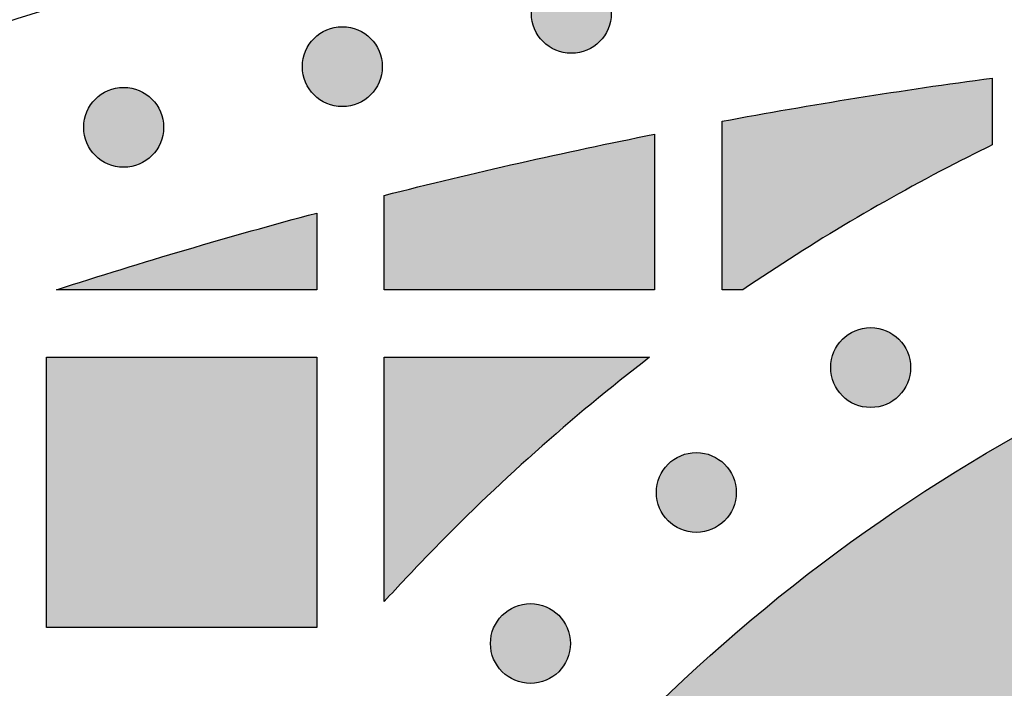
# Model space of a CAD drawing. Header units: millimetres. Extents: x -3873 to -97, y 912 to 4165.
# Tile 326 of 656: x -3403 to -3359, y 1667 to 1696. Entities that reach past the tile are written whole.
import ezdxf

# ---------------------------------------------------------------- set-up
doc = ezdxf.new("R2010")
doc.units = ezdxf.units.MM
doc.layers.add('pattern', color=7, linetype='Continuous', true_color=0x000000)

msp = doc.modelspace()

# ---------------------------------------------------------------- hatches: boundary and pattern name
at = {"layer": 'pattern'}
for points in [[(-3377.192, 1697.807), (-3377.22, 1697.834), (-3377.249, 1697.861), (-3377.279, 1697.888), (-3377.31, 1697.914), (-3377.341, 1697.94), (-3377.374, 1697.965), (-3377.407, 1697.99), (-3377.441, 1698.014), (-3377.476, 1698.038), (-3377.512, 1698.06), (-3377.548, 1698.082), (-3377.585, 1698.104), (-3377.623, 1698.124), (-3377.662, 1698.144), (-3377.702, 1698.163), (-3377.742, 1698.181), (-3377.782, 1698.198), (-3377.824, 1698.214), (-3377.866, 1698.229), (-3377.908, 1698.243), (-3377.951, 1698.256), (-3377.995, 1698.268), (-3378.038, 1698.279), (-3378.083, 1698.289), (-3378.127, 1698.298), (-3378.172, 1698.305), (-3378.218, 1698.312), (-3378.263, 1698.317), (-3378.309, 1698.321), (-3378.355, 1698.324), (-3378.4, 1698.326), (-3378.446, 1698.326), (-3378.492, 1698.326), (-3378.538, 1698.324), (-3378.584, 1698.321), (-3378.63, 1698.317), (-3378.675, 1698.312), (-3378.72, 1698.305), (-3378.765, 1698.298), (-3378.81, 1698.289), (-3378.854, 1698.279), (-3378.898, 1698.268), (-3378.942, 1698.256), (-3378.985, 1698.243), (-3379.027, 1698.229), (-3379.069, 1698.214), (-3379.11, 1698.198), (-3379.151, 1698.181), (-3379.191, 1698.163), (-3379.231, 1698.144), (-3379.269, 1698.124), (-3379.307, 1698.104), (-3379.345, 1698.082), (-3379.381, 1698.06), (-3379.417, 1698.038), (-3379.452, 1698.014), (-3379.486, 1697.99), (-3379.519, 1697.965), (-3379.552, 1697.94), (-3379.583, 1697.914), (-3379.614, 1697.888), (-3379.644, 1697.861), (-3379.673, 1697.834), (-3379.701, 1697.807), (-3379.728, 1697.779), (-3379.756, 1697.75), (-3379.782, 1697.72), (-3379.809, 1697.689), (-3379.834, 1697.657), (-3379.86, 1697.625), (-3379.884, 1697.592), (-3379.908, 1697.558), (-3379.932, 1697.523), (-3379.954, 1697.487), (-3379.976, 1697.45), (-3379.998, 1697.413), (-3380.018, 1697.375), (-3380.038, 1697.336), (-3380.057, 1697.297), (-3380.075, 1697.257), (-3380.092, 1697.216), (-3380.108, 1697.175), (-3380.123, 1697.133), (-3380.137, 1697.09), (-3380.15, 1697.047), (-3380.162, 1697.004), (-3380.173, 1696.96), (-3380.183, 1696.916), (-3380.192, 1696.871), (-3380.199, 1696.826), (-3380.206, 1696.781), (-3380.211, 1696.735), (-3380.215, 1696.69), (-3380.218, 1696.644), (-3380.22, 1696.598), (-3380.221, 1696.552), (-3380.22, 1696.506), (-3380.218, 1696.46), (-3380.215, 1696.415), (-3380.211, 1696.369), (-3380.206, 1696.323), (-3380.199, 1696.278), (-3380.192, 1696.233), (-3380.183, 1696.189), (-3380.173, 1696.144), (-3380.162, 1696.1), (-3380.15, 1696.057), (-3380.137, 1696.014), (-3380.123, 1695.971), (-3380.108, 1695.93), (-3380.092, 1695.888), (-3380.075, 1695.847), (-3380.057, 1695.807), (-3380.038, 1695.768), (-3380.018, 1695.729), (-3379.998, 1695.691), (-3379.976, 1695.654), (-3379.954, 1695.617), (-3379.932, 1695.582), (-3379.908, 1695.547), (-3379.884, 1695.513), (-3379.86, 1695.479), (-3379.834, 1695.447), (-3379.809, 1695.415), (-3379.782, 1695.385), (-3379.756, 1695.355), (-3379.728, 1695.326), (-3379.701, 1695.298), (-3379.673, 1695.27), (-3379.644, 1695.243), (-3379.614, 1695.216), (-3379.583, 1695.19), (-3379.552, 1695.164), (-3379.519, 1695.139), (-3379.486, 1695.114), (-3379.452, 1695.09), (-3379.417, 1695.067), (-3379.381, 1695.044), (-3379.345, 1695.022), (-3379.307, 1695.001), (-3379.269, 1694.98), (-3379.231, 1694.961), (-3379.191, 1694.942), (-3379.151, 1694.924), (-3379.11, 1694.907), (-3379.069, 1694.891), (-3379.027, 1694.876), (-3378.985, 1694.861), (-3378.942, 1694.848), (-3378.898, 1694.836), (-3378.854, 1694.825), (-3378.81, 1694.816), (-3378.765, 1694.807), (-3378.72, 1694.799), (-3378.675, 1694.793), (-3378.63, 1694.787), (-3378.584, 1694.783), (-3378.538, 1694.78), (-3378.492, 1694.778), (-3378.446, 1694.778), (-3378.4, 1694.778), (-3378.355, 1694.78), (-3378.309, 1694.783), (-3378.263, 1694.787), (-3378.218, 1694.793), (-3378.172, 1694.799), (-3378.127, 1694.807), (-3378.083, 1694.816), (-3378.038, 1694.825), (-3377.995, 1694.836), (-3377.951, 1694.848), (-3377.908, 1694.861), (-3377.866, 1694.876), (-3377.824, 1694.891), (-3377.782, 1694.907), (-3377.742, 1694.924), (-3377.702, 1694.942), (-3377.662, 1694.961), (-3377.623, 1694.98), (-3377.585, 1695.001), (-3377.548, 1695.022), (-3377.512, 1695.044), (-3377.476, 1695.067), (-3377.441, 1695.09), (-3377.407, 1695.114), (-3377.374, 1695.139), (-3377.341, 1695.164), (-3377.31, 1695.19), (-3377.279, 1695.216), (-3377.249, 1695.243), (-3377.22, 1695.27), (-3377.192, 1695.298), (-3377.164, 1695.326), (-3377.137, 1695.355), (-3377.11, 1695.385), (-3377.084, 1695.415), (-3377.058, 1695.447), (-3377.033, 1695.479), (-3377.008, 1695.513), (-3376.984, 1695.547), (-3376.961, 1695.582), (-3376.938, 1695.617), (-3376.916, 1695.654), (-3376.895, 1695.691), (-3376.874, 1695.729), (-3376.855, 1695.768), (-3376.836, 1695.807), (-3376.818, 1695.847), (-3376.801, 1695.888), (-3376.785, 1695.93), (-3376.77, 1695.971), (-3376.756, 1696.014), (-3376.743, 1696.057), (-3376.73, 1696.1), (-3376.72, 1696.144), (-3376.71, 1696.189), (-3376.701, 1696.233), (-3376.693, 1696.278), (-3376.687, 1696.323), (-3376.682, 1696.369), (-3376.677, 1696.415), (-3376.674, 1696.46), (-3376.673, 1696.506), (-3376.672, 1696.552), (-3376.673, 1696.598), (-3376.674, 1696.644), (-3376.677, 1696.69), (-3376.682, 1696.735), (-3376.687, 1696.781), (-3376.693, 1696.826), (-3376.701, 1696.871), (-3376.71, 1696.916), (-3376.72, 1696.96), (-3376.73, 1697.004), (-3376.743, 1697.047), (-3376.756, 1697.09), (-3376.77, 1697.133), (-3376.785, 1697.175), (-3376.801, 1697.216), (-3376.818, 1697.257), (-3376.836, 1697.297), (-3376.855, 1697.336), (-3376.874, 1697.375), (-3376.895, 1697.413), (-3376.916, 1697.45), (-3376.938, 1697.487), (-3376.961, 1697.523), (-3376.984, 1697.558), (-3377.008, 1697.592), (-3377.033, 1697.625), (-3377.058, 1697.657), (-3377.084, 1697.689), (-3377.11, 1697.72), (-3377.137, 1697.75), (-3377.164, 1697.779)], [(-3387.36, 1695.44), (-3387.389, 1695.468), (-3387.418, 1695.495), (-3387.447, 1695.522), (-3387.478, 1695.548), (-3387.51, 1695.574), (-3387.542, 1695.599), (-3387.576, 1695.624), (-3387.61, 1695.648), (-3387.645, 1695.671), (-3387.68, 1695.694), (-3387.717, 1695.716), (-3387.754, 1695.737), (-3387.792, 1695.758), (-3387.831, 1695.777), (-3387.87, 1695.796), (-3387.91, 1695.814), (-3387.951, 1695.831), (-3387.992, 1695.847), (-3388.034, 1695.862), (-3388.077, 1695.877), (-3388.12, 1695.89), (-3388.163, 1695.902), (-3388.207, 1695.913), (-3388.251, 1695.922), (-3388.296, 1695.931), (-3388.341, 1695.939), (-3388.386, 1695.945), (-3388.432, 1695.951), (-3388.477, 1695.955), (-3388.523, 1695.958), (-3388.569, 1695.96), (-3388.615, 1695.96), (-3388.661, 1695.96), (-3388.707, 1695.958), (-3388.753, 1695.955), (-3388.798, 1695.951), (-3388.844, 1695.945), (-3388.889, 1695.939), (-3388.934, 1695.931), (-3388.979, 1695.922), (-3389.023, 1695.913), (-3389.067, 1695.902), (-3389.11, 1695.89), (-3389.153, 1695.877), (-3389.196, 1695.862), (-3389.238, 1695.847), (-3389.279, 1695.831), (-3389.32, 1695.814), (-3389.36, 1695.796), (-3389.399, 1695.777), (-3389.438, 1695.758), (-3389.476, 1695.737), (-3389.513, 1695.716), (-3389.55, 1695.694), (-3389.585, 1695.671), (-3389.62, 1695.648), (-3389.655, 1695.624), (-3389.688, 1695.599), (-3389.72, 1695.574), (-3389.752, 1695.548), (-3389.783, 1695.522), (-3389.812, 1695.495), (-3389.841, 1695.468), (-3389.87, 1695.44), (-3389.897, 1695.412), (-3389.924, 1695.383), (-3389.951, 1695.353), (-3389.977, 1695.323), (-3390.003, 1695.291), (-3390.028, 1695.259), (-3390.053, 1695.225), (-3390.077, 1695.191), (-3390.1, 1695.156), (-3390.123, 1695.121), (-3390.145, 1695.084), (-3390.166, 1695.047), (-3390.187, 1695.009), (-3390.207, 1694.97), (-3390.225, 1694.931), (-3390.243, 1694.891), (-3390.26, 1694.85), (-3390.276, 1694.808), (-3390.292, 1694.767), (-3390.306, 1694.724), (-3390.319, 1694.681), (-3390.331, 1694.638), (-3390.342, 1694.594), (-3390.352, 1694.549), (-3390.36, 1694.505), (-3390.368, 1694.46), (-3390.375, 1694.415), (-3390.38, 1694.369), (-3390.384, 1694.323), (-3390.387, 1694.278), (-3390.389, 1694.232), (-3390.389, 1694.186), (-3390.389, 1694.14), (-3390.387, 1694.094), (-3390.384, 1694.048), (-3390.38, 1694.003), (-3390.375, 1693.957), (-3390.368, 1693.912), (-3390.36, 1693.867), (-3390.352, 1693.822), (-3390.342, 1693.778), (-3390.331, 1693.734), (-3390.319, 1693.691), (-3390.306, 1693.648), (-3390.292, 1693.605), (-3390.276, 1693.563), (-3390.26, 1693.522), (-3390.243, 1693.481), (-3390.225, 1693.441), (-3390.207, 1693.402), (-3390.187, 1693.363), (-3390.166, 1693.325), (-3390.145, 1693.288), (-3390.123, 1693.251), (-3390.1, 1693.215), (-3390.077, 1693.18), (-3390.053, 1693.146), (-3390.028, 1693.113), (-3390.003, 1693.081), (-3389.977, 1693.049), (-3389.951, 1693.018), (-3389.924, 1692.988), (-3389.897, 1692.959), (-3389.87, 1692.931), (-3389.841, 1692.904), (-3389.812, 1692.877), (-3389.783, 1692.85), (-3389.752, 1692.824), (-3389.72, 1692.798), (-3389.688, 1692.773), (-3389.655, 1692.748), (-3389.62, 1692.724), (-3389.585, 1692.7), (-3389.55, 1692.678), (-3389.513, 1692.656), (-3389.476, 1692.634), (-3389.438, 1692.614), (-3389.399, 1692.594), (-3389.36, 1692.575), (-3389.32, 1692.557), (-3389.279, 1692.54), (-3389.238, 1692.524), (-3389.196, 1692.509), (-3389.153, 1692.495), (-3389.11, 1692.482), (-3389.067, 1692.47), (-3389.023, 1692.459), (-3388.979, 1692.449), (-3388.934, 1692.44), (-3388.889, 1692.433), (-3388.844, 1692.426), (-3388.798, 1692.421), (-3388.753, 1692.417), (-3388.707, 1692.414), (-3388.661, 1692.412), (-3388.615, 1692.412), (-3388.569, 1692.412), (-3388.523, 1692.414), (-3388.477, 1692.417), (-3388.432, 1692.421), (-3388.386, 1692.426), (-3388.341, 1692.433), (-3388.296, 1692.44), (-3388.251, 1692.449), (-3388.207, 1692.459), (-3388.163, 1692.47), (-3388.12, 1692.482), (-3388.077, 1692.495), (-3388.034, 1692.509), (-3387.992, 1692.524), (-3387.951, 1692.54), (-3387.91, 1692.557), (-3387.87, 1692.575), (-3387.831, 1692.594), (-3387.792, 1692.614), (-3387.754, 1692.634), (-3387.717, 1692.656), (-3387.68, 1692.678), (-3387.645, 1692.7), (-3387.61, 1692.724), (-3387.576, 1692.748), (-3387.542, 1692.773), (-3387.51, 1692.798), (-3387.478, 1692.824), (-3387.447, 1692.85), (-3387.418, 1692.877), (-3387.389, 1692.904), (-3387.36, 1692.931), (-3387.333, 1692.959), (-3387.306, 1692.988), (-3387.279, 1693.018), (-3387.253, 1693.049), (-3387.227, 1693.081), (-3387.202, 1693.113), (-3387.177, 1693.146), (-3387.153, 1693.18), (-3387.13, 1693.215), (-3387.107, 1693.251), (-3387.085, 1693.288), (-3387.064, 1693.325), (-3387.043, 1693.363), (-3387.023, 1693.402), (-3387.005, 1693.441), (-3386.987, 1693.481), (-3386.97, 1693.522), (-3386.954, 1693.563), (-3386.938, 1693.605), (-3386.924, 1693.648), (-3386.911, 1693.691), (-3386.899, 1693.734), (-3386.888, 1693.778), (-3386.878, 1693.822), (-3386.87, 1693.867), (-3386.862, 1693.912), (-3386.856, 1693.957), (-3386.85, 1694.003), (-3386.846, 1694.048), (-3386.843, 1694.094), (-3386.841, 1694.14), (-3386.841, 1694.186), (-3386.841, 1694.232), (-3386.843, 1694.278), (-3386.846, 1694.323), (-3386.85, 1694.369), (-3386.856, 1694.415), (-3386.862, 1694.46), (-3386.87, 1694.505), (-3386.878, 1694.549), (-3386.888, 1694.594), (-3386.899, 1694.638), (-3386.911, 1694.681), (-3386.924, 1694.724), (-3386.938, 1694.767), (-3386.954, 1694.808), (-3386.97, 1694.85), (-3386.987, 1694.891), (-3387.005, 1694.931), (-3387.023, 1694.97), (-3387.043, 1695.009), (-3387.064, 1695.047), (-3387.085, 1695.084), (-3387.107, 1695.121), (-3387.13, 1695.156), (-3387.153, 1695.191), (-3387.177, 1695.225), (-3387.202, 1695.259), (-3387.227, 1695.291), (-3387.253, 1695.323), (-3387.279, 1695.353), (-3387.306, 1695.383), (-3387.333, 1695.412)], [(-3359.754, 1690.707), (-3361.122, 1690.027), (-3363.614, 1688.706), (-3366.064, 1687.306), (-3368.469, 1685.829), (-3370.826, 1684.279), (-3371.754, 1684.279), (-3371.754, 1691.762), (-3365.766, 1692.796), (-3359.754, 1693.678)], [(-3397.073, 1692.745), (-3397.101, 1692.773), (-3397.13, 1692.8), (-3397.16, 1692.827), (-3397.191, 1692.853), (-3397.222, 1692.879), (-3397.255, 1692.904), (-3397.288, 1692.929), (-3397.322, 1692.953), (-3397.357, 1692.976), (-3397.393, 1692.999), (-3397.429, 1693.021), (-3397.466, 1693.042), (-3397.504, 1693.063), (-3397.543, 1693.082), (-3397.583, 1693.101), (-3397.623, 1693.119), (-3397.663, 1693.136), (-3397.705, 1693.152), (-3397.747, 1693.167), (-3397.789, 1693.182), (-3397.832, 1693.195), (-3397.876, 1693.207), (-3397.919, 1693.218), (-3397.964, 1693.227), (-3398.008, 1693.236), (-3398.053, 1693.244), (-3398.099, 1693.25), (-3398.144, 1693.256), (-3398.19, 1693.26), (-3398.236, 1693.263), (-3398.281, 1693.265), (-3398.327, 1693.265), (-3398.373, 1693.265), (-3398.419, 1693.263), (-3398.465, 1693.26), (-3398.511, 1693.256), (-3398.556, 1693.25), (-3398.601, 1693.244), (-3398.646, 1693.236), (-3398.691, 1693.227), (-3398.735, 1693.218), (-3398.779, 1693.207), (-3398.823, 1693.195), (-3398.866, 1693.182), (-3398.908, 1693.167), (-3398.95, 1693.152), (-3398.991, 1693.136), (-3399.032, 1693.119), (-3399.072, 1693.101), (-3399.112, 1693.082), (-3399.15, 1693.063), (-3399.188, 1693.042), (-3399.226, 1693.021), (-3399.262, 1692.999), (-3399.298, 1692.976), (-3399.333, 1692.953), (-3399.367, 1692.929), (-3399.4, 1692.904), (-3399.433, 1692.879), (-3399.464, 1692.853), (-3399.495, 1692.827), (-3399.525, 1692.8), (-3399.554, 1692.773), (-3399.582, 1692.745), (-3399.609, 1692.717), (-3399.637, 1692.688), (-3399.663, 1692.658), (-3399.69, 1692.628), (-3399.715, 1692.596), (-3399.741, 1692.564), (-3399.765, 1692.53), (-3399.789, 1692.496), (-3399.813, 1692.461), (-3399.835, 1692.426), (-3399.857, 1692.389), (-3399.879, 1692.352), (-3399.899, 1692.314), (-3399.919, 1692.275), (-3399.938, 1692.236), (-3399.956, 1692.196), (-3399.973, 1692.155), (-3399.989, 1692.113), (-3400.004, 1692.072), (-3400.018, 1692.029), (-3400.031, 1691.986), (-3400.043, 1691.943), (-3400.054, 1691.899), (-3400.064, 1691.854), (-3400.073, 1691.81), (-3400.08, 1691.765), (-3400.087, 1691.72), (-3400.092, 1691.674), (-3400.096, 1691.628), (-3400.099, 1691.583), (-3400.101, 1691.537), (-3400.102, 1691.491), (-3400.101, 1691.445), (-3400.099, 1691.399), (-3400.096, 1691.353), (-3400.092, 1691.308), (-3400.087, 1691.262), (-3400.08, 1691.217), (-3400.073, 1691.172), (-3400.064, 1691.127), (-3400.054, 1691.083), (-3400.043, 1691.039), (-3400.031, 1690.996), (-3400.018, 1690.953), (-3400.004, 1690.91), (-3399.989, 1690.868), (-3399.973, 1690.827), (-3399.956, 1690.786), (-3399.938, 1690.746), (-3399.919, 1690.707), (-3399.899, 1690.668), (-3399.879, 1690.63), (-3399.857, 1690.593), (-3399.835, 1690.556), (-3399.813, 1690.52), (-3399.789, 1690.485), (-3399.765, 1690.451), (-3399.741, 1690.418), (-3399.715, 1690.386), (-3399.69, 1690.354), (-3399.663, 1690.323), (-3399.637, 1690.293), (-3399.609, 1690.264), (-3399.582, 1690.236), (-3399.554, 1690.209), (-3399.525, 1690.182), (-3399.495, 1690.155), (-3399.464, 1690.129), (-3399.433, 1690.103), (-3399.4, 1690.078), (-3399.367, 1690.053), (-3399.333, 1690.029), (-3399.298, 1690.005), (-3399.262, 1689.983), (-3399.226, 1689.961), (-3399.188, 1689.939), (-3399.15, 1689.919), (-3399.112, 1689.899), (-3399.072, 1689.88), (-3399.032, 1689.862), (-3398.991, 1689.845), (-3398.95, 1689.829), (-3398.908, 1689.814), (-3398.866, 1689.8), (-3398.823, 1689.787), (-3398.779, 1689.775), (-3398.735, 1689.764), (-3398.691, 1689.754), (-3398.646, 1689.745), (-3398.601, 1689.738), (-3398.556, 1689.731), (-3398.511, 1689.726), (-3398.465, 1689.722), (-3398.419, 1689.719), (-3398.373, 1689.717), (-3398.327, 1689.717), (-3398.281, 1689.717), (-3398.236, 1689.719), (-3398.19, 1689.722), (-3398.144, 1689.726), (-3398.099, 1689.731), (-3398.053, 1689.738), (-3398.008, 1689.745), (-3397.964, 1689.754), (-3397.919, 1689.764), (-3397.876, 1689.775), (-3397.832, 1689.787), (-3397.789, 1689.8), (-3397.747, 1689.814), (-3397.705, 1689.829), (-3397.663, 1689.845), (-3397.623, 1689.862), (-3397.583, 1689.88), (-3397.543, 1689.899), (-3397.504, 1689.919), (-3397.466, 1689.939), (-3397.429, 1689.961), (-3397.393, 1689.983), (-3397.357, 1690.005), (-3397.322, 1690.029), (-3397.288, 1690.053), (-3397.255, 1690.078), (-3397.222, 1690.103), (-3397.191, 1690.129), (-3397.16, 1690.155), (-3397.13, 1690.182), (-3397.101, 1690.209), (-3397.073, 1690.236), (-3397.045, 1690.264), (-3397.018, 1690.293), (-3396.991, 1690.323), (-3396.965, 1690.354), (-3396.939, 1690.386), (-3396.914, 1690.418), (-3396.889, 1690.451), (-3396.865, 1690.485), (-3396.842, 1690.52), (-3396.819, 1690.556), (-3396.797, 1690.593), (-3396.776, 1690.63), (-3396.755, 1690.668), (-3396.736, 1690.707), (-3396.717, 1690.746), (-3396.699, 1690.786), (-3396.682, 1690.827), (-3396.666, 1690.868), (-3396.651, 1690.91), (-3396.637, 1690.953), (-3396.624, 1690.996), (-3396.611, 1691.039), (-3396.601, 1691.083), (-3396.591, 1691.127), (-3396.582, 1691.172), (-3396.574, 1691.217), (-3396.568, 1691.262), (-3396.563, 1691.308), (-3396.558, 1691.353), (-3396.555, 1691.399), (-3396.554, 1691.445), (-3396.553, 1691.491), (-3396.554, 1691.537), (-3396.555, 1691.583), (-3396.558, 1691.628), (-3396.563, 1691.674), (-3396.568, 1691.72), (-3396.574, 1691.765), (-3396.582, 1691.81), (-3396.591, 1691.854), (-3396.601, 1691.899), (-3396.611, 1691.943), (-3396.624, 1691.986), (-3396.637, 1692.029), (-3396.651, 1692.072), (-3396.666, 1692.113), (-3396.682, 1692.155), (-3396.699, 1692.196), (-3396.717, 1692.236), (-3396.736, 1692.275), (-3396.755, 1692.314), (-3396.776, 1692.352), (-3396.797, 1692.389), (-3396.819, 1692.426), (-3396.842, 1692.461), (-3396.865, 1692.496), (-3396.889, 1692.53), (-3396.914, 1692.564), (-3396.939, 1692.596), (-3396.965, 1692.628), (-3396.991, 1692.658), (-3397.018, 1692.688), (-3397.045, 1692.717)], [(-3386.754, 1688.468), (-3380.772, 1689.903), (-3374.754, 1691.184), (-3374.754, 1684.279), (-3386.754, 1684.279)], [(-3389.754, 1687.686), (-3389.754, 1684.279), (-3401.311, 1684.279), (-3395.554, 1686.056)], [(-3300.786, 1679.313), (-3299.372, 1678.571), (-3297.972, 1677.799), (-3296.586, 1676.998), (-3295.215, 1676.167), (-3293.861, 1675.307), (-3292.524, 1674.419), (-3291.205, 1673.503), (-3289.905, 1672.56), (-3288.624, 1671.59), (-3287.365, 1670.594), (-3286.126, 1669.573), (-3284.91, 1668.526), (-3283.717, 1667.456), (-3282.547, 1666.363), (-3281.402, 1665.247), (-3280.281, 1664.11), (-3278.605, 1662.331), (-3276.968, 1660.508), (-3275.372, 1658.644), (-3273.819, 1656.74), (-3272.311, 1654.796), (-3270.848, 1652.815), (-3269.433, 1650.798), (-3268.066, 1648.747), (-3266.749, 1646.664), (-3265.483, 1644.551), (-3264.269, 1642.409), (-3263.107, 1640.24), (-3261.999, 1638.047), (-3260.946, 1635.83), (-3259.947, 1633.594), (-3259.004, 1631.338), (-3265.412, 1614.654), (-3270.13, 1626.842), (-3270.963, 1628.834), (-3271.844, 1630.809), (-3272.775, 1632.765), (-3273.753, 1634.702), (-3274.778, 1636.617), (-3275.85, 1638.508), (-3276.968, 1640.374), (-3278.131, 1642.213), (-3279.338, 1644.024), (-3280.587, 1645.804), (-3281.879, 1647.553), (-3283.21, 1649.269), (-3284.581, 1650.951), (-3285.99, 1652.597), (-3287.435, 1654.206), (-3288.916, 1655.777), (-3289.863, 1656.738), (-3290.831, 1657.681), (-3291.82, 1658.606), (-3292.829, 1659.51), (-3293.857, 1660.395), (-3294.904, 1661.258), (-3295.969, 1662.1), (-3297.051, 1662.92), (-3298.151, 1663.718), (-3299.266, 1664.492), (-3300.396, 1665.243), (-3301.541, 1665.97), (-3302.7, 1666.672), (-3303.872, 1667.35), (-3305.056, 1668.002), (-3306.251, 1668.629), (-3307.524, 1669.257), (-3308.82, 1669.849), (-3310.135, 1670.405), (-3311.469, 1670.922), (-3312.82, 1671.401), (-3314.187, 1671.84), (-3315.567, 1672.239), (-3316.959, 1672.597), (-3318.361, 1672.914), (-3319.771, 1673.189), (-3321.187, 1673.421), (-3322.608, 1673.612), (-3324.031, 1673.76), (-3325.455, 1673.866), (-3326.878, 1673.93), (-3328.297, 1673.953), (-3329.717, 1673.932), (-3331.14, 1673.869), (-3332.564, 1673.764), (-3333.987, 1673.617), (-3335.408, 1673.428), (-3336.824, 1673.197), (-3338.235, 1672.923), (-3339.637, 1672.608), (-3341.029, 1672.251), (-3342.41, 1671.854), (-3343.777, 1671.416), (-3345.128, 1670.938), (-3346.463, 1670.422), (-3347.779, 1669.868), (-3349.074, 1669.277), (-3350.348, 1668.65), (-3351.544, 1668.024), (-3352.729, 1667.373), (-3353.901, 1666.696), (-3355.061, 1665.995), (-3356.206, 1665.269), (-3357.338, 1664.52), (-3358.454, 1663.746), (-3359.553, 1662.95), (-3360.637, 1662.131), (-3361.702, 1661.29), (-3362.75, 1660.428), (-3363.779, 1659.544), (-3364.789, 1658.64), (-3365.779, 1657.717), (-3366.748, 1656.775), (-3367.696, 1655.814), (-3369.178, 1654.245), (-3370.625, 1652.637), (-3372.035, 1650.992), (-3373.407, 1649.312), (-3374.741, 1647.597), (-3376.034, 1645.85), (-3377.285, 1644.07), (-3378.493, 1642.261), (-3379.658, 1640.423), (-3380.778, 1638.558), (-3381.852, 1636.668), (-3382.879, 1634.754), (-3383.859, 1632.818), (-3384.791, 1630.862), (-3385.674, 1628.888), (-3386.509, 1626.898), (-3391.239, 1614.714), (-3397.631, 1631.404), (-3396.685, 1633.659), (-3395.685, 1635.895), (-3394.629, 1638.11), (-3393.519, 1640.302), (-3392.356, 1642.47), (-3391.139, 1644.611), (-3389.871, 1646.723), (-3388.552, 1648.805), (-3387.183, 1650.854), (-3385.766, 1652.87), (-3384.302, 1654.849), (-3382.792, 1656.791), (-3381.237, 1658.695), (-3379.64, 1660.557), (-3378.001, 1662.378), (-3376.323, 1664.156), (-3375.201, 1665.292), (-3374.054, 1666.407), (-3372.884, 1667.499), (-3371.689, 1668.568), (-3370.472, 1669.613), (-3369.233, 1670.633), (-3367.972, 1671.628), (-3366.691, 1672.596), (-3365.39, 1673.538), (-3364.07, 1674.453), (-3362.732, 1675.34), (-3361.377, 1676.198), (-3360.006, 1677.028), (-3358.619, 1677.828), (-3357.218, 1678.598), (-3355.803, 1679.339), (-3354.214, 1680.121), (-3352.597, 1680.858), (-3350.955, 1681.549), (-3349.29, 1682.193), (-3347.604, 1682.789), (-3345.899, 1683.335), (-3344.176, 1683.831), (-3342.439, 1684.276), (-3340.69, 1684.669), (-3338.93, 1685.01), (-3337.163, 1685.299), (-3335.39, 1685.535), (-3333.614, 1685.718), (-3331.838, 1685.849), (-3330.063, 1685.927), (-3328.291, 1685.953), (-3326.52, 1685.925), (-3324.745, 1685.845), (-3322.969, 1685.713), (-3321.193, 1685.528), (-3319.421, 1685.291), (-3317.654, 1685), (-3315.894, 1684.657), (-3314.145, 1684.263), (-3312.409, 1683.816), (-3310.687, 1683.318), (-3308.982, 1682.771), (-3307.296, 1682.173), (-3305.632, 1681.528), (-3303.991, 1680.835), (-3302.375, 1680.096)], [(-3363.901, 1682.081), (-3363.929, 1682.108), (-3363.958, 1682.136), (-3363.988, 1682.162), (-3364.019, 1682.189), (-3364.05, 1682.214), (-3364.083, 1682.24), (-3364.116, 1682.264), (-3364.15, 1682.288), (-3364.185, 1682.312), (-3364.221, 1682.334), (-3364.257, 1682.356), (-3364.294, 1682.378), (-3364.332, 1682.398), (-3364.371, 1682.418), (-3364.411, 1682.437), (-3364.451, 1682.455), (-3364.491, 1682.472), (-3364.533, 1682.488), (-3364.575, 1682.503), (-3364.617, 1682.517), (-3364.66, 1682.53), (-3364.704, 1682.542), (-3364.748, 1682.553), (-3364.792, 1682.563), (-3364.836, 1682.572), (-3364.881, 1682.579), (-3364.927, 1682.586), (-3364.972, 1682.591), (-3365.018, 1682.595), (-3365.064, 1682.598), (-3365.109, 1682.6), (-3365.155, 1682.601), (-3365.201, 1682.6), (-3365.247, 1682.598), (-3365.293, 1682.595), (-3365.339, 1682.591), (-3365.384, 1682.586), (-3365.429, 1682.579), (-3365.474, 1682.572), (-3365.519, 1682.563), (-3365.563, 1682.553), (-3365.607, 1682.542), (-3365.651, 1682.53), (-3365.694, 1682.517), (-3365.736, 1682.503), (-3365.778, 1682.488), (-3365.819, 1682.472), (-3365.86, 1682.455), (-3365.9, 1682.437), (-3365.94, 1682.418), (-3365.978, 1682.398), (-3366.016, 1682.378), (-3366.054, 1682.356), (-3366.09, 1682.334), (-3366.126, 1682.312), (-3366.161, 1682.288), (-3366.195, 1682.264), (-3366.228, 1682.24), (-3366.261, 1682.214), (-3366.292, 1682.189), (-3366.323, 1682.162), (-3366.353, 1682.136), (-3366.382, 1682.108), (-3366.41, 1682.081), (-3366.438, 1682.053), (-3366.465, 1682.024), (-3366.491, 1681.994), (-3366.518, 1681.963), (-3366.543, 1681.932), (-3366.569, 1681.899), (-3366.593, 1681.866), (-3366.617, 1681.832), (-3366.641, 1681.797), (-3366.663, 1681.761), (-3366.686, 1681.725), (-3366.707, 1681.687), (-3366.727, 1681.649), (-3366.747, 1681.611), (-3366.766, 1681.571), (-3366.784, 1681.531), (-3366.801, 1681.49), (-3366.817, 1681.449), (-3366.832, 1681.407), (-3366.846, 1681.365), (-3366.859, 1681.322), (-3366.871, 1681.278), (-3366.882, 1681.234), (-3366.892, 1681.19), (-3366.901, 1681.145), (-3366.908, 1681.1), (-3366.915, 1681.055), (-3366.92, 1681.01), (-3366.924, 1680.964), (-3366.927, 1680.918), (-3366.929, 1680.872), (-3366.93, 1680.826), (-3366.929, 1680.78), (-3366.927, 1680.735), (-3366.924, 1680.689), (-3366.92, 1680.643), (-3366.915, 1680.598), (-3366.908, 1680.552), (-3366.901, 1680.507), (-3366.892, 1680.463), (-3366.882, 1680.418), (-3366.871, 1680.375), (-3366.859, 1680.331), (-3366.846, 1680.288), (-3366.832, 1680.246), (-3366.817, 1680.204), (-3366.801, 1680.162), (-3366.784, 1680.122), (-3366.766, 1680.082), (-3366.747, 1680.042), (-3366.727, 1680.003), (-3366.707, 1679.965), (-3366.686, 1679.928), (-3366.663, 1679.892), (-3366.641, 1679.856), (-3366.617, 1679.821), (-3366.593, 1679.787), (-3366.569, 1679.754), (-3366.543, 1679.721), (-3366.518, 1679.69), (-3366.491, 1679.659), (-3366.465, 1679.629), (-3366.438, 1679.6), (-3366.41, 1679.572), (-3366.382, 1679.544), (-3366.353, 1679.517), (-3366.323, 1679.49), (-3366.292, 1679.464), (-3366.261, 1679.438), (-3366.228, 1679.413), (-3366.195, 1679.388), (-3366.161, 1679.364), (-3366.126, 1679.341), (-3366.09, 1679.318), (-3366.054, 1679.296), (-3366.016, 1679.275), (-3365.978, 1679.254), (-3365.94, 1679.235), (-3365.9, 1679.216), (-3365.86, 1679.198), (-3365.819, 1679.181), (-3365.778, 1679.165), (-3365.736, 1679.15), (-3365.694, 1679.136), (-3365.651, 1679.123), (-3365.607, 1679.111), (-3365.563, 1679.1), (-3365.519, 1679.09), (-3365.474, 1679.081), (-3365.429, 1679.073), (-3365.384, 1679.067), (-3365.339, 1679.062), (-3365.293, 1679.057), (-3365.247, 1679.054), (-3365.201, 1679.053), (-3365.155, 1679.052), (-3365.109, 1679.053), (-3365.064, 1679.054), (-3365.018, 1679.057), (-3364.972, 1679.062), (-3364.927, 1679.067), (-3364.881, 1679.073), (-3364.836, 1679.081), (-3364.792, 1679.09), (-3364.748, 1679.1), (-3364.704, 1679.111), (-3364.66, 1679.123), (-3364.617, 1679.136), (-3364.575, 1679.15), (-3364.533, 1679.165), (-3364.491, 1679.181), (-3364.451, 1679.198), (-3364.411, 1679.216), (-3364.371, 1679.235), (-3364.332, 1679.254), (-3364.294, 1679.275), (-3364.257, 1679.296), (-3364.221, 1679.318), (-3364.185, 1679.341), (-3364.15, 1679.364), (-3364.116, 1679.388), (-3364.083, 1679.413), (-3364.05, 1679.438), (-3364.019, 1679.464), (-3363.988, 1679.49), (-3363.958, 1679.517), (-3363.929, 1679.544), (-3363.901, 1679.572), (-3363.873, 1679.6), (-3363.846, 1679.629), (-3363.819, 1679.659), (-3363.793, 1679.69), (-3363.767, 1679.721), (-3363.742, 1679.754), (-3363.717, 1679.787), (-3363.693, 1679.821), (-3363.67, 1679.856), (-3363.647, 1679.892), (-3363.625, 1679.928), (-3363.604, 1679.965), (-3363.583, 1680.003), (-3363.564, 1680.042), (-3363.545, 1680.082), (-3363.527, 1680.122), (-3363.51, 1680.162), (-3363.494, 1680.204), (-3363.479, 1680.246), (-3363.465, 1680.288), (-3363.452, 1680.331), (-3363.44, 1680.375), (-3363.429, 1680.418), (-3363.419, 1680.463), (-3363.41, 1680.507), (-3363.402, 1680.552), (-3363.396, 1680.598), (-3363.391, 1680.643), (-3363.386, 1680.689), (-3363.383, 1680.735), (-3363.382, 1680.78), (-3363.381, 1680.826), (-3363.382, 1680.872), (-3363.383, 1680.918), (-3363.386, 1680.964), (-3363.391, 1681.01), (-3363.396, 1681.055), (-3363.402, 1681.1), (-3363.41, 1681.145), (-3363.419, 1681.19), (-3363.429, 1681.234), (-3363.44, 1681.278), (-3363.452, 1681.322), (-3363.465, 1681.365), (-3363.479, 1681.407), (-3363.494, 1681.449), (-3363.51, 1681.49), (-3363.527, 1681.531), (-3363.545, 1681.571), (-3363.564, 1681.611), (-3363.583, 1681.649), (-3363.604, 1681.687), (-3363.625, 1681.725), (-3363.647, 1681.761), (-3363.67, 1681.797), (-3363.693, 1681.832), (-3363.717, 1681.866), (-3363.742, 1681.899), (-3363.767, 1681.932), (-3363.793, 1681.963), (-3363.819, 1681.994), (-3363.846, 1682.024), (-3363.873, 1682.053)], [(-3389.754, 1681.279), (-3389.754, 1669.279), (-3401.754, 1669.279), (-3401.754, 1681.279)], [(-3386.754, 1670.44), (-3386.754, 1681.279), (-3374.972, 1681.279), (-3376.271, 1680.262), (-3377.551, 1679.222), (-3378.813, 1678.157), (-3380.055, 1677.069), (-3381.276, 1675.959), (-3382.477, 1674.826), (-3383.656, 1673.672), (-3384.814, 1672.497)], [(-3371.641, 1676.532), (-3371.669, 1676.56), (-3371.698, 1676.587), (-3371.728, 1676.614), (-3371.759, 1676.64), (-3371.791, 1676.666), (-3371.823, 1676.691), (-3371.856, 1676.716), (-3371.89, 1676.74), (-3371.925, 1676.763), (-3371.961, 1676.786), (-3371.997, 1676.808), (-3372.035, 1676.829), (-3372.073, 1676.85), (-3372.111, 1676.869), (-3372.151, 1676.888), (-3372.191, 1676.906), (-3372.232, 1676.923), (-3372.273, 1676.939), (-3372.315, 1676.954), (-3372.357, 1676.968), (-3372.4, 1676.982), (-3372.444, 1676.994), (-3372.488, 1677.005), (-3372.532, 1677.014), (-3372.577, 1677.023), (-3372.622, 1677.031), (-3372.667, 1677.037), (-3372.712, 1677.043), (-3372.758, 1677.047), (-3372.804, 1677.05), (-3372.85, 1677.051), (-3372.896, 1677.052), (-3372.942, 1677.051), (-3372.988, 1677.05), (-3373.033, 1677.047), (-3373.079, 1677.043), (-3373.124, 1677.037), (-3373.17, 1677.031), (-3373.215, 1677.023), (-3373.259, 1677.014), (-3373.304, 1677.005), (-3373.347, 1676.994), (-3373.391, 1676.982), (-3373.434, 1676.968), (-3373.476, 1676.954), (-3373.518, 1676.939), (-3373.56, 1676.923), (-3373.6, 1676.906), (-3373.641, 1676.888), (-3373.68, 1676.869), (-3373.719, 1676.85), (-3373.757, 1676.829), (-3373.794, 1676.808), (-3373.83, 1676.786), (-3373.866, 1676.763), (-3373.901, 1676.74), (-3373.935, 1676.716), (-3373.968, 1676.691), (-3374.001, 1676.666), (-3374.033, 1676.64), (-3374.063, 1676.614), (-3374.093, 1676.587), (-3374.122, 1676.56), (-3374.15, 1676.532), (-3374.178, 1676.504), (-3374.205, 1676.475), (-3374.232, 1676.445), (-3374.258, 1676.415), (-3374.284, 1676.383), (-3374.309, 1676.351), (-3374.334, 1676.317), (-3374.358, 1676.283), (-3374.381, 1676.248), (-3374.404, 1676.213), (-3374.426, 1676.176), (-3374.447, 1676.139), (-3374.468, 1676.101), (-3374.487, 1676.062), (-3374.506, 1676.023), (-3374.524, 1675.982), (-3374.541, 1675.942), (-3374.557, 1675.9), (-3374.572, 1675.858), (-3374.586, 1675.816), (-3374.6, 1675.773), (-3374.612, 1675.73), (-3374.622, 1675.686), (-3374.632, 1675.641), (-3374.641, 1675.597), (-3374.649, 1675.552), (-3374.655, 1675.506), (-3374.661, 1675.461), (-3374.665, 1675.415), (-3374.668, 1675.37), (-3374.669, 1675.324), (-3374.67, 1675.278), (-3374.669, 1675.232), (-3374.668, 1675.186), (-3374.665, 1675.14), (-3374.661, 1675.095), (-3374.655, 1675.049), (-3374.649, 1675.004), (-3374.641, 1674.959), (-3374.632, 1674.914), (-3374.622, 1674.87), (-3374.612, 1674.826), (-3374.6, 1674.783), (-3374.586, 1674.74), (-3374.572, 1674.697), (-3374.557, 1674.655), (-3374.541, 1674.614), (-3374.524, 1674.573), (-3374.506, 1674.533), (-3374.487, 1674.494), (-3374.468, 1674.455), (-3374.447, 1674.417), (-3374.426, 1674.38), (-3374.404, 1674.343), (-3374.381, 1674.307), (-3374.358, 1674.272), (-3374.334, 1674.238), (-3374.309, 1674.205), (-3374.284, 1674.173), (-3374.258, 1674.141), (-3374.232, 1674.11), (-3374.205, 1674.08), (-3374.178, 1674.051), (-3374.15, 1674.023), (-3374.122, 1673.996), (-3374.093, 1673.968), (-3374.063, 1673.942), (-3374.033, 1673.915), (-3374.001, 1673.89), (-3373.968, 1673.865), (-3373.935, 1673.84), (-3373.901, 1673.816), (-3373.866, 1673.792), (-3373.83, 1673.77), (-3373.794, 1673.748), (-3373.757, 1673.726), (-3373.719, 1673.706), (-3373.68, 1673.686), (-3373.641, 1673.667), (-3373.6, 1673.649), (-3373.56, 1673.632), (-3373.518, 1673.616), (-3373.476, 1673.601), (-3373.434, 1673.587), (-3373.391, 1673.574), (-3373.347, 1673.562), (-3373.304, 1673.551), (-3373.259, 1673.541), (-3373.215, 1673.532), (-3373.17, 1673.525), (-3373.124, 1673.518), (-3373.079, 1673.513), (-3373.033, 1673.509), (-3372.988, 1673.506), (-3372.942, 1673.504), (-3372.896, 1673.503), (-3372.85, 1673.504), (-3372.804, 1673.506), (-3372.758, 1673.509), (-3372.712, 1673.513), (-3372.667, 1673.518), (-3372.622, 1673.525), (-3372.577, 1673.532), (-3372.532, 1673.541), (-3372.488, 1673.551), (-3372.444, 1673.562), (-3372.4, 1673.574), (-3372.357, 1673.587), (-3372.315, 1673.601), (-3372.273, 1673.616), (-3372.232, 1673.632), (-3372.191, 1673.649), (-3372.151, 1673.667), (-3372.111, 1673.686), (-3372.073, 1673.706), (-3372.035, 1673.726), (-3371.997, 1673.748), (-3371.961, 1673.77), (-3371.925, 1673.792), (-3371.89, 1673.816), (-3371.856, 1673.84), (-3371.823, 1673.865), (-3371.791, 1673.89), (-3371.759, 1673.915), (-3371.728, 1673.942), (-3371.698, 1673.968), (-3371.669, 1673.996), (-3371.641, 1674.023), (-3371.614, 1674.051), (-3371.586, 1674.08), (-3371.56, 1674.11), (-3371.533, 1674.141), (-3371.508, 1674.173), (-3371.482, 1674.205), (-3371.458, 1674.238), (-3371.434, 1674.272), (-3371.41, 1674.307), (-3371.388, 1674.343), (-3371.366, 1674.38), (-3371.344, 1674.417), (-3371.324, 1674.455), (-3371.304, 1674.494), (-3371.285, 1674.533), (-3371.267, 1674.573), (-3371.25, 1674.614), (-3371.234, 1674.655), (-3371.219, 1674.697), (-3371.205, 1674.74), (-3371.192, 1674.783), (-3371.18, 1674.826), (-3371.169, 1674.87), (-3371.159, 1674.914), (-3371.15, 1674.959), (-3371.143, 1675.004), (-3371.136, 1675.049), (-3371.131, 1675.095), (-3371.127, 1675.14), (-3371.124, 1675.186), (-3371.122, 1675.232), (-3371.121, 1675.278), (-3371.122, 1675.324), (-3371.124, 1675.37), (-3371.127, 1675.415), (-3371.131, 1675.461), (-3371.136, 1675.506), (-3371.143, 1675.552), (-3371.15, 1675.597), (-3371.159, 1675.641), (-3371.169, 1675.686), (-3371.18, 1675.73), (-3371.192, 1675.773), (-3371.205, 1675.816), (-3371.219, 1675.858), (-3371.234, 1675.9), (-3371.25, 1675.942), (-3371.267, 1675.982), (-3371.285, 1676.023), (-3371.304, 1676.062), (-3371.324, 1676.101), (-3371.344, 1676.139), (-3371.366, 1676.176), (-3371.388, 1676.213), (-3371.41, 1676.248), (-3371.434, 1676.283), (-3371.458, 1676.317), (-3371.482, 1676.351), (-3371.508, 1676.383), (-3371.533, 1676.415), (-3371.56, 1676.445), (-3371.586, 1676.475), (-3371.614, 1676.504)], [(-3379.006, 1669.828), (-3379.034, 1669.855), (-3379.063, 1669.882), (-3379.093, 1669.909), (-3379.124, 1669.935), (-3379.156, 1669.961), (-3379.188, 1669.986), (-3379.221, 1670.011), (-3379.255, 1670.035), (-3379.29, 1670.058), (-3379.326, 1670.081), (-3379.363, 1670.103), (-3379.4, 1670.125), (-3379.438, 1670.145), (-3379.477, 1670.165), (-3379.516, 1670.184), (-3379.556, 1670.201), (-3379.597, 1670.218), (-3379.638, 1670.235), (-3379.68, 1670.25), (-3379.723, 1670.264), (-3379.766, 1670.277), (-3379.809, 1670.289), (-3379.853, 1670.3), (-3379.897, 1670.31), (-3379.942, 1670.319), (-3379.987, 1670.326), (-3380.032, 1670.333), (-3380.078, 1670.338), (-3380.123, 1670.342), (-3380.169, 1670.345), (-3380.215, 1670.347), (-3380.261, 1670.347), (-3380.307, 1670.347), (-3380.353, 1670.345), (-3380.398, 1670.342), (-3380.444, 1670.338), (-3380.49, 1670.333), (-3380.535, 1670.326), (-3380.58, 1670.319), (-3380.624, 1670.31), (-3380.669, 1670.3), (-3380.713, 1670.289), (-3380.756, 1670.277), (-3380.799, 1670.264), (-3380.842, 1670.25), (-3380.883, 1670.235), (-3380.925, 1670.218), (-3380.966, 1670.201), (-3381.006, 1670.184), (-3381.045, 1670.165), (-3381.084, 1670.145), (-3381.122, 1670.125), (-3381.159, 1670.103), (-3381.196, 1670.081), (-3381.231, 1670.058), (-3381.266, 1670.035), (-3381.3, 1670.011), (-3381.334, 1669.986), (-3381.366, 1669.961), (-3381.398, 1669.935), (-3381.428, 1669.909), (-3381.458, 1669.882), (-3381.487, 1669.855), (-3381.515, 1669.828), (-3381.543, 1669.8), (-3381.57, 1669.771), (-3381.597, 1669.741), (-3381.623, 1669.71), (-3381.649, 1669.678), (-3381.674, 1669.646), (-3381.699, 1669.613), (-3381.723, 1669.578), (-3381.746, 1669.544), (-3381.769, 1669.508), (-3381.791, 1669.471), (-3381.812, 1669.434), (-3381.833, 1669.396), (-3381.852, 1669.357), (-3381.871, 1669.318), (-3381.889, 1669.278), (-3381.906, 1669.237), (-3381.922, 1669.196), (-3381.937, 1669.154), (-3381.952, 1669.111), (-3381.965, 1669.068), (-3381.977, 1669.025), (-3381.988, 1668.981), (-3381.997, 1668.937), (-3382.006, 1668.892), (-3382.014, 1668.847), (-3382.02, 1668.802), (-3382.026, 1668.756), (-3382.03, 1668.711), (-3382.033, 1668.665), (-3382.035, 1668.619), (-3382.035, 1668.573), (-3382.035, 1668.527), (-3382.033, 1668.481), (-3382.03, 1668.436), (-3382.026, 1668.39), (-3382.02, 1668.344), (-3382.014, 1668.299), (-3382.006, 1668.254), (-3381.997, 1668.21), (-3381.988, 1668.165), (-3381.977, 1668.121), (-3381.965, 1668.078), (-3381.952, 1668.035), (-3381.937, 1667.992), (-3381.922, 1667.95), (-3381.906, 1667.909), (-3381.889, 1667.868), (-3381.871, 1667.828), (-3381.852, 1667.789), (-3381.833, 1667.75), (-3381.812, 1667.712), (-3381.791, 1667.675), (-3381.769, 1667.638), (-3381.746, 1667.603), (-3381.723, 1667.568), (-3381.699, 1667.534), (-3381.674, 1667.5), (-3381.649, 1667.468), (-3381.623, 1667.436), (-3381.597, 1667.406), (-3381.57, 1667.376), (-3381.543, 1667.347), (-3381.515, 1667.318), (-3381.487, 1667.291), (-3381.458, 1667.264), (-3381.428, 1667.237), (-3381.398, 1667.211), (-3381.366, 1667.185), (-3381.334, 1667.16), (-3381.3, 1667.135), (-3381.266, 1667.111), (-3381.231, 1667.088), (-3381.196, 1667.065), (-3381.159, 1667.043), (-3381.122, 1667.022), (-3381.084, 1667.001), (-3381.045, 1666.982), (-3381.006, 1666.963), (-3380.966, 1666.945), (-3380.925, 1666.928), (-3380.883, 1666.912), (-3380.842, 1666.897), (-3380.799, 1666.882), (-3380.756, 1666.869), (-3380.713, 1666.857), (-3380.669, 1666.846), (-3380.624, 1666.836), (-3380.58, 1666.828), (-3380.535, 1666.82), (-3380.49, 1666.814), (-3380.444, 1666.808), (-3380.398, 1666.804), (-3380.353, 1666.801), (-3380.307, 1666.799), (-3380.261, 1666.799), (-3380.215, 1666.799), (-3380.169, 1666.801), (-3380.123, 1666.804), (-3380.078, 1666.808), (-3380.032, 1666.814), (-3379.987, 1666.82), (-3379.942, 1666.828), (-3379.897, 1666.836), (-3379.853, 1666.846), (-3379.809, 1666.857), (-3379.766, 1666.869), (-3379.723, 1666.882), (-3379.68, 1666.897), (-3379.638, 1666.912), (-3379.597, 1666.928), (-3379.556, 1666.945), (-3379.516, 1666.963), (-3379.477, 1666.982), (-3379.438, 1667.001), (-3379.4, 1667.022), (-3379.363, 1667.043), (-3379.326, 1667.065), (-3379.29, 1667.088), (-3379.255, 1667.111), (-3379.221, 1667.135), (-3379.188, 1667.16), (-3379.156, 1667.185), (-3379.124, 1667.211), (-3379.093, 1667.237), (-3379.063, 1667.264), (-3379.034, 1667.291), (-3379.006, 1667.318), (-3378.979, 1667.347), (-3378.952, 1667.376), (-3378.925, 1667.406), (-3378.899, 1667.436), (-3378.873, 1667.468), (-3378.848, 1667.5), (-3378.823, 1667.534), (-3378.799, 1667.568), (-3378.775, 1667.603), (-3378.753, 1667.638), (-3378.731, 1667.675), (-3378.709, 1667.712), (-3378.689, 1667.75), (-3378.669, 1667.789), (-3378.65, 1667.828), (-3378.632, 1667.868), (-3378.615, 1667.909), (-3378.599, 1667.95), (-3378.584, 1667.992), (-3378.57, 1668.035), (-3378.557, 1668.078), (-3378.545, 1668.121), (-3378.534, 1668.165), (-3378.524, 1668.21), (-3378.515, 1668.254), (-3378.508, 1668.299), (-3378.501, 1668.344), (-3378.496, 1668.39), (-3378.492, 1668.436), (-3378.489, 1668.481), (-3378.487, 1668.527), (-3378.487, 1668.573), (-3378.487, 1668.619), (-3378.489, 1668.665), (-3378.492, 1668.711), (-3378.496, 1668.756), (-3378.501, 1668.802), (-3378.508, 1668.847), (-3378.515, 1668.892), (-3378.524, 1668.937), (-3378.534, 1668.981), (-3378.545, 1669.025), (-3378.557, 1669.068), (-3378.57, 1669.111), (-3378.584, 1669.154), (-3378.599, 1669.196), (-3378.615, 1669.237), (-3378.632, 1669.278), (-3378.65, 1669.318), (-3378.669, 1669.357), (-3378.689, 1669.396), (-3378.709, 1669.434), (-3378.731, 1669.471), (-3378.753, 1669.508), (-3378.775, 1669.544), (-3378.799, 1669.578), (-3378.823, 1669.613), (-3378.848, 1669.646), (-3378.873, 1669.678), (-3378.899, 1669.71), (-3378.925, 1669.741), (-3378.952, 1669.771), (-3378.979, 1669.8)]]:
    msp.add_hatch(color=256, dxfattribs=at).paths.add_polyline_path(points, flags=0)

# ---------------------------------------------------------------- linework, layer by layer
for points in [[(-3359.754, 1693.678), (-3359.754, 1690.707)], [(-3370.826, 1684.279), (-3371.754, 1684.279), (-3371.754, 1691.762)], [(-3374.754, 1691.184), (-3374.754, 1684.279), (-3386.754, 1684.279), (-3386.754, 1688.468)], [(-3389.754, 1687.686), (-3389.754, 1684.279), (-3401.311, 1684.279)], [(-3386.754, 1670.44), (-3386.754, 1681.279), (-3374.972, 1681.279)]]:
    msp.add_lwpolyline(points, dxfattribs=at)
msp.add_lwpolyline([(-3389.754, 1681.279), (-3389.754, 1669.279), (-3401.754, 1669.279), (-3401.754, 1681.279)], close=True, dxfattribs=at)
for centre in [(-3378.446, 1696.552), (-3388.615, 1694.186), (-3398.327, 1691.491), (-3365.155, 1680.826), (-3372.896, 1675.278), (-3380.261, 1668.573)]:
    msp.add_circle(centre, 1.774, dxfattribs=at)
for centre, radius, start, end in [((-3328.22, 1457.686), 262.09, 90.42318, 124.55459), ((-3328.156, 1625.427), 72.526, 115.82919, 117.0358), ((-3320.381, 1610.193), 89.629, 117.03581, 124.25043), ((-3320.381, 1610.193), 89.629, 127.5225, 135.96177), ((-3302.521, 1592.922), 114.474, 135.96176, 137.37721), ((-3320.517, 1610.193), 65.629, 117.03581, 135.96177)]:
    msp.add_arc(centre, radius, start, end, dxfattribs=at)
at = {"layer": 'pattern', "extrusion": (0, 0, -1)}
for centre, radius, start, end in [((3328.22, 1457.686), 250.09, 51.4755, 89.55652), ((3328.22, 1457.686), 238.09, 79.46438, 82.389), ((3328.22, 1457.686), 238.09, 75.76804, 78.7291), ((3328.22, 1457.686), 238.09, 72.12205, 75.02192), ((3320.517, 1610.193), 77.629, 44.03823, 62.96419)]:
    msp.add_arc(centre, radius, start, end, dxfattribs=at)

doc.saveas('drawing.dxf')
